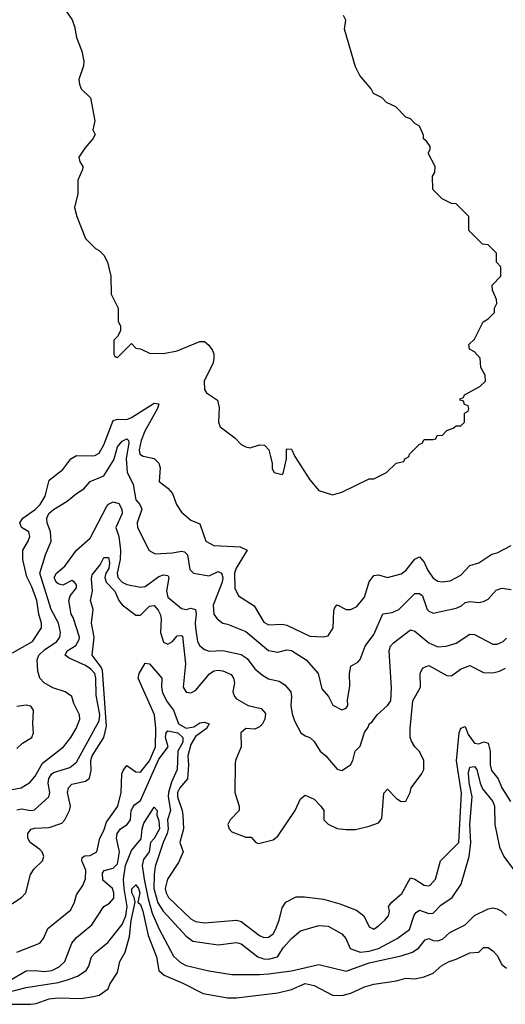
# Model space of a CAD drawing. Header units: inches. Extents: x 2348352 to 2479776, y 460422 to 613655.
# Tile 412 of 590: x 2410322 to 2412445, y 557602 to 561912. Entities that reach past the tile are written whole.
import ezdxf

# ---------------------------------------------------------------- set-up
doc = ezdxf.new("R2010")
doc.units = ezdxf.units.IN
doc.header["$MEASUREMENT"] = 0
doc.layers.add('C4515', color=7, linetype='Continuous')
doc.layers.add('C4516', color=7, linetype='Continuous')

msp = doc.modelspace()

# ---------------------------------------------------------------- linework, layer by layer
at = {"layer": 'C4515', "color": 4}
for points, elevation in [([(2410250, 558535.8), (2410328, 558550), (2410366.3, 558573.7), (2410390, 558601), (2410422.2, 558657.8), (2410513.2, 558730), (2410545.2, 558770), (2410569.2, 558810), (2410585.2, 558850), (2410584, 558870), (2410558.4, 558918.4), (2410549.4, 558950), (2410521.2, 558970), (2410467, 558987), (2410429.3, 559010), (2410409.4, 559030), (2410401, 559061), (2410398.7, 559110), (2410405.6, 559130), (2410430, 559154), (2410484.5, 559190), (2410496.9, 559210), (2410499.7, 559230), (2410491.3, 559270), (2410459.7, 559330), (2410409.7, 559490), (2410434, 559570), (2410459.5, 559630), (2410457, 559670), (2410442, 559710), (2410440.7, 559730), (2410449.6, 559750), (2410470, 559768.2), (2410530, 559804.9), (2410570, 559838.8), (2410602, 559858), (2410630, 559890.7), (2410690, 559915.8), (2410734.1, 559985.9), (2410738, 560000)], 92), ([(2410290, 559140.4), (2410378, 559190), (2410417, 559250), (2410417.6, 559270), (2410405.1, 559310), (2410396.9, 559370), (2410375.1, 559430), (2410353.4, 559473.4), (2410335.6, 559550), (2410335.1, 559590), (2410359.5, 559630), (2410366.6, 559650), (2410361.2, 559670), (2410329.2, 559690), (2410322.7, 559710), (2410336, 559730), (2410390, 559768.5), (2410411.5, 559790), (2410433.2, 559826.8), (2410450, 559896), (2410510, 559942.8), (2410545.1, 559990), (2410562.4, 560000)], 96), ([(2410788.7, 560000), (2410787, 559990), (2410792.1, 559932.1), (2410817.6, 559877.6), (2410830, 559811), (2410847.7, 559790), (2410856.3, 559770), (2410835.5, 559710), (2410836.3, 559690), (2410888, 559588), (2410914.4, 559574.4), (2410990, 559578), (2411030, 559585.5), (2411042.5, 559582.5), (2411054.9, 559570), (2411065.2, 559505.2), (2411082, 559490), (2411150, 559478), (2411190, 559497.3), (2411204.7, 559490), (2411210.3, 559470.3), (2411206.7, 559450), (2411167.7, 559350), (2411170.7, 559310.7), (2411184.7, 559290), (2411210, 559271), (2411230, 559266.8), (2411310, 559234), (2411410, 559150.6), (2411450, 559144), (2411490, 559154), (2411510, 559150.7), (2411574.8, 559110), (2411626.8, 559050), (2411643.5, 558983.5), (2411671.3, 558950), (2411691.6, 558911.6), (2411730, 558891.3), (2411750, 558898), (2411757.2, 558910), (2411755.5, 558935.5), (2411764.8, 558995.2), (2411763.7, 559050), (2411770, 559082), (2411800.4, 559099.6), (2411810, 559112), (2411832.7, 559170), (2411870, 559221), (2411910, 559311.3), (2411950, 559317.3), (2411979, 559330), (2412050, 559400.5), (2412070, 559400.7), (2412082.8, 559390), (2412104, 559330), (2412110, 559322.8), (2412130, 559314.8), (2412230, 559336.3), (2412253.8, 559346.2), (2412270, 559361), (2412290, 559366), (2412330, 559361), (2412350, 559366), (2412370, 559376), (2412405.6, 559414.4), (2412430, 559424), (2412470, 559417.3)], 92), ([(2410868.5, 560000), (2410910, 559990.7), (2410930, 559971.3), (2410936.3, 559950), (2410931.3, 559890), (2410970, 559861), (2410990, 559838), (2411006.8, 559790), (2411030, 559756), (2411070, 559721), (2411110, 559704.7), (2411136, 559630), (2411170, 559610.8), (2411285.1, 559605.1), (2411316, 559590), (2411268.4, 559511.6), (2411260.9, 559490), (2411263.1, 559423.1), (2411278.8, 559390), (2411347.1, 559347.1), (2411390, 559274.8), (2411410, 559264), (2411470, 559266), (2411490, 559261.6), (2411590, 559213.4), (2411649.4, 559210.6), (2411670, 559214.8), (2411691.8, 559250), (2411695.1, 559324.9), (2411700.1, 559339.9), (2411710, 559351), (2411750, 559330.8), (2411770, 559330.8), (2411796.6, 559343.4), (2411830, 559384.7), (2411850, 559451), (2411870, 559479.1), (2411890, 559482), (2411930, 559470.7), (2411990, 559486.8), (2412010, 559501), (2412050, 559550.8), (2412070, 559561), (2412090, 559538), (2412104.4, 559504.4), (2412130, 559467.3), (2412150, 559454.8), (2412168.9, 559451.1), (2412204.7, 559455.3), (2412250, 559480.7), (2412290, 559522.8), (2412330, 559534.8), (2412386.8, 559573.2), (2412410, 559578.8), (2412470, 559611)], 96), ([(2411418.7, 560000), (2411426, 559970), (2411426, 559946), (2411434, 559930), (2411470, 559922), (2411473.6, 559926.4), (2411488.7, 559990), (2411488.7, 560000)], 104), ([(2411524.6, 560000), (2411590, 559898), (2411630, 559852), (2411690, 559832), (2411730, 559844.7), (2411850, 559902), (2411870, 559902), (2411926, 559930), (2411968.4, 559971.6), (2412002, 559978), (2412006, 559990), (2412022, 559998), (2412022.7, 560000)], 104), ([(2410310, 558453.4), (2410330, 558458), (2410370, 558450.7), (2410386, 558454), (2410449.4, 558510), (2410454, 558530), (2410446.6, 558570), (2410449.8, 558590.2), (2410460.7, 558610), (2410470, 558617.6), (2410540.8, 558639.2), (2410570, 558662), (2410670, 558842.8), (2410672.1, 558870), (2410655.6, 558955.6), (2410655, 559030), (2410649.7, 559050), (2410632.8, 559070), (2410610, 559084.8), (2410538, 559118), (2410521.2, 559130), (2410529.4, 559150), (2410567.8, 559172.2), (2410581.2, 559198.8), (2410582.9, 559210), (2410555.6, 559295.6), (2410547.3, 559310), (2410536, 559370), (2410542, 559390), (2410570, 559424.7), (2410570, 559438), (2410562, 559450), (2410550, 559457.2), (2410510, 559437.2), (2410490, 559442.7), (2410481.2, 559450), (2410472.7, 559470), (2410482.7, 559490), (2410519.6, 559520.4), (2410569.6, 559590.4), (2410630, 559642.8), (2410700.7, 559779.3), (2410710, 559790.8), (2410730, 559802), (2410754.7, 559794.7), (2410768.4, 559770), (2410770.3, 559750.3), (2410742.4, 559690), (2410755.3, 559650), (2410762.6, 559590), (2410761.5, 559550), (2410748, 559490), (2410750.4, 559470), (2410770, 559450.4), (2410790, 559440.3), (2410850, 559427.7), (2410870, 559430.4), (2410930, 559474.4), (2410950, 559482.4), (2410970, 559478.8), (2410974, 559470), (2410964.2, 559410), (2410970, 559384), (2411030, 559334.8), (2411050, 559330.7), (2411070, 559336.3), (2411090.3, 559330.3), (2411094, 559310), (2411088.4, 559271.6), (2411090.3, 559250), (2411099.1, 559190), (2411110, 559171), (2411130, 559154.8), (2411150, 559147.7), (2411210.4, 559150.4), (2411290, 559133.4), (2411316.2, 559116.2), (2411350, 559070.8), (2411383.4, 559043.4), (2411410, 559026.8), (2411456.8, 559016.8), (2411481.4, 559001.4), (2411507.3, 558970), (2411510.6, 558950), (2411507.7, 558910), (2411513.7, 558873.7), (2411522.8, 558842.8), (2411551.1, 558791.1), (2411570, 558778), (2411590.8, 558770.8), (2411610, 558752), (2411636, 558710), (2411661, 558690), (2411710, 558631.3), (2411730, 558626), (2411768.7, 558650), (2411779, 558670), (2411789, 558710), (2411810, 558732), (2411830, 558792), (2411845.2, 558814.8), (2411849.5, 558830.5), (2411862, 558838), (2411885.2, 558870), (2411929.4, 558910), (2411944.5, 558930), (2411947.2, 558987.2), (2411937, 559150), (2411943.7, 559170), (2411955.6, 559184.4), (2412030, 559241), (2412050, 559236), (2412110, 559184.9), (2412150, 559167.7), (2412186, 559170), (2412230, 559182.8), (2412290, 559222.8), (2412310, 559220.7), (2412390, 559178.8), (2412410, 559178.8), (2412435.3, 559190), (2412450, 559204.7)], 88), ([(2410250, 558018), (2410329.2, 558070), (2410349.2, 558090), (2410369.7, 558170.3), (2410384.9, 558195.1), (2410420.9, 558230), (2410427.3, 558250), (2410419.5, 558270), (2410410, 558279.5), (2410367.3, 558310), (2410357.6, 558330), (2410357, 558350), (2410371.4, 558368.6), (2410386.2, 558373.8), (2410450, 558376), (2410505.4, 558394.6), (2410519.3, 558410), (2410539.3, 558450), (2410543.7, 558470), (2410531.5, 558530), (2410534.5, 558550), (2410550, 558565.5), (2410610, 558579.3), (2410627.3, 558592.7), (2410633.8, 558626.2), (2410632.6, 558670), (2410638.3, 558690), (2410690, 558770.6), (2410700.9, 558819.1), (2410683.6, 559063.6), (2410678, 559078), (2410638.7, 559130), (2410647.4, 559210), (2410636, 559270), (2410642.4, 559330), (2410631.8, 559370), (2410639.6, 559410), (2410635.1, 559464.9), (2410638, 559482), (2410673.8, 559526.2), (2410690, 559558), (2410710, 559558), (2410714.3, 559534.3), (2410711.4, 559510), (2410698.4, 559490), (2410694, 559470), (2410700.4, 559450), (2410738, 559410), (2410755.8, 559370), (2410770, 559350.5), (2410830, 559305.5), (2410850, 559306), (2410890, 559345.5), (2410910, 559347.7), (2410927.6, 559327.6), (2410935.6, 559310), (2410940.2, 559290), (2410937, 559230), (2410950, 559186.8), (2410970, 559179.1), (2410990, 559190.7), (2411010, 559215.5), (2411030, 559217.3), (2411033.4, 559213.4), (2411047.3, 559092.7), (2411037.1, 558990), (2411049, 558969), (2411070, 558966), (2411090, 558975.5), (2411151.5, 559048.5), (2411170, 559062), (2411190, 559065.5), (2411210, 559061.6), (2411245.8, 559045.8), (2411257.3, 559030), (2411260.7, 559010), (2411254, 558970), (2411260.7, 558950), (2411270, 558938.8), (2411321, 558910), (2411377, 558897), (2411395.9, 558875.9), (2411393, 558850), (2411383, 558830), (2411370, 558817), (2411350, 558807), (2411310, 558809.3), (2411288.2, 558790), (2411290.8, 558730), (2411266, 558670), (2411264.5, 558655.5), (2411262.8, 558530), (2411281, 558470), (2411281, 558450), (2411242, 558410), (2411231.3, 558390), (2411238, 558370), (2411250, 558358), (2411310, 558334), (2411334, 558334), (2411354, 558310), (2411366.4, 558306.4), (2411430, 558322.8), (2411450, 558338), (2411526, 558450), (2411550, 558502), (2411570, 558518), (2411610, 558501), (2411638, 558470), (2411651.3, 558450), (2411651.3, 558410), (2411670, 558391.3), (2411710, 558371.3), (2411750, 558366.8), (2411790, 558368), (2411850, 558381.6), (2411890, 558397.3), (2411904.5, 558415.5), (2411914, 558526), (2411930, 558544.7), (2411970, 558502.8), (2411990, 558490.8), (2412010, 558491.3), (2412029.2, 558530), (2412033.2, 558550), (2412079, 558610), (2412089, 558630), (2412089, 558670), (2412070, 558708.7), (2412050, 558728.7), (2412034.5, 558754.5), (2412029.3, 558770), (2412029.4, 558809.4), (2412041.2, 558930), (2412074.5, 558990), (2412072.3, 559050), (2412085.1, 559074.9), (2412110, 559084.9), (2412190, 559041.6), (2412210, 559040.7), (2412249, 559070), (2412290, 559085.5), (2412350, 559054.9), (2412390, 559053), (2412420.1, 559059.9), (2412445.8, 559074.2)], 84), ([(2410309.6, 557830.4), (2410409.5, 557870.5), (2410425.2, 557890), (2410445.4, 557934.6), (2410544.8, 558015.2), (2410561.2, 558050), (2410570, 558082), (2410597.2, 558122.8), (2410610, 558152), (2410611.3, 558190), (2410593.2, 558230), (2410594.6, 558245.4), (2410607.2, 558252.8), (2410630, 558254), (2410659, 558270), (2410671.6, 558330), (2410690, 558362.8), (2410701.1, 558398.9), (2410750.9, 558469.1), (2410764.8, 558530), (2410768.5, 558610), (2410774.2, 558625.8), (2410790, 558647.3), (2410830, 558620.5), (2410850, 558618), (2410890, 558668.5), (2410915.1, 558730), (2410917.1, 558810), (2410911.6, 558870), (2410840.5, 559030), (2410843.5, 559050), (2410870, 559095.5), (2410890, 559092), (2410943.1, 559030), (2410941.7, 558990), (2410946.1, 558966.1), (2410966.3, 558926.3), (2410994.7, 558890), (2411016, 558830), (2411050, 558811.5), (2411083.8, 558816.2), (2411110, 558834.6), (2411130, 558837.6), (2411150.5, 558830), (2411138, 558810), (2411090, 558775.1), (2411070, 558739.5), (2411057.3, 558690), (2411059.6, 558650), (2411054.9, 558590), (2411021.3, 558550), (2411012.2, 558530), (2411012, 558510), (2411032.6, 558450), (2411034.9, 558430), (2411037.6, 558370), (2411022.4, 558310), (2411036.3, 558270), (2411016.7, 558223.3), (2410968.2, 558150), (2410958.4, 558110), (2410962.4, 558090), (2410973, 558070), (2411070, 557975.8), (2411090, 557964.9), (2411130, 557958.4), (2411270.4, 557970.4), (2411290, 557965.5), (2411370, 557903), (2411390, 557895.5), (2411410, 557896.3), (2411429.6, 557910.4), (2411440.7, 557930), (2411456.2, 557970), (2411470, 558024.7), (2411485.2, 558050), (2411530, 558073), (2411567.3, 558072.7), (2411650, 558062.4), (2411722, 558042), (2411794.6, 558014.6), (2411826, 557990), (2411850, 557942), (2411870, 557932), (2411890, 557946), (2411919, 557970), (2411934, 557990), (2411939, 558010), (2411934, 558030), (2411948.7, 558050), (2411992.3, 558087.7), (2412030, 558156), (2412050, 558150.8), (2412090, 558124), (2412110, 558120.7), (2412115.9, 558124.1), (2412139.3, 558150), (2412161.2, 558230), (2412242, 558310), (2412253.3, 558526.7), (2412232.3, 558667.7), (2412243.6, 558790), (2412250, 558811.3), (2412270, 558818), (2412282.9, 558782.9), (2412310, 558744.9), (2412330, 558742), (2412350.7, 558750.7), (2412370, 558746), (2412378.9, 558710), (2412379.6, 558650), (2412385.1, 558625.1), (2412413.4, 558590), (2412430.5, 558550), (2412468.2, 558490)], 76), ([(2410310, 558722), (2410334.6, 558745.4), (2410375.3, 558770), (2410382, 558790), (2410379, 558830), (2410382, 558890), (2410370, 558908), (2410350, 558912.3), (2410310, 558906)], 96), ([(2410270, 557702.3), (2410350, 557748.4), (2410389.6, 557750.4), (2410430, 557745.3), (2410462, 557750), (2410493.9, 557766.1), (2410519.3, 557790), (2410549.6, 557870.4), (2410570, 557894.8), (2410637.2, 557950), (2410689.2, 558030), (2410714.5, 558045.5), (2410733.1, 558066.9), (2410733, 558090), (2410727, 558110), (2410686, 558146), (2410683.3, 558176.7), (2410691.5, 558188.5), (2410730, 558198), (2410750, 558217.3), (2410757.7, 558270), (2410745.6, 558330), (2410747.8, 558350), (2410762, 558370), (2410792, 558390), (2410805.6, 558410), (2410809.6, 558450), (2410815.9, 558464.1), (2410823.9, 558476.1), (2410850, 558494.8), (2410930, 558675.8), (2410971.1, 558728.9), (2410959.8, 558770), (2410962.4, 558790), (2410970, 558799.3), (2411013.4, 558790), (2411034.4, 558770), (2411035.6, 558750), (2411013.4, 558710), (2411010.2, 558630), (2410985.8, 558574.2), (2410972.6, 558530), (2410971, 558510), (2410980.9, 558450), (2410968.1, 558410), (2410970.3, 558370), (2410966.7, 558350), (2410948.9, 558310), (2410914.6, 558205.4), (2410909.1, 558170.9), (2410908.4, 558110), (2410925.9, 558045.9), (2410949.4, 558009.4), (2411050, 557900.7), (2411079.3, 557879.3), (2411190, 557862), (2411270, 557873), (2411290, 557867.7), (2411362.8, 557810), (2411390, 557801.3), (2411410, 557800.3), (2411449.6, 557810.4), (2411474.5, 557850), (2411510, 557890.7), (2411550, 557924), (2411630, 557946.8), (2411670, 557944), (2411730, 557910.8), (2411747.3, 557890), (2411766.9, 557846.9), (2411810, 557830.4), (2411850, 557834.3), (2411890, 557846.5), (2411972.3, 557890), (2412025.6, 557930), (2412047.1, 557992.9), (2412055.6, 558004.4), (2412070, 558014), (2412110, 557999.3), (2412130, 558002), (2412163.9, 558036.1), (2412213.2, 558070), (2412251.7, 558128.3), (2412286.6, 558250), (2412294.2, 558310), (2412289.8, 558390), (2412299.8, 558510), (2412287.1, 558572.9), (2412284, 558616), (2412290, 558641), (2412310, 558644), (2412320.5, 558630), (2412334.6, 558570), (2412345.2, 558545.2), (2412390, 558490.6), (2412398.4, 558470), (2412399.3, 558390), (2412419.1, 558290), (2412438.8, 558250), (2412490, 558181)], 72), ([(2410265.7, 557654.3), (2410350, 557676.5), (2410490, 557698.3), (2410531.1, 557708.9), (2410573.9, 557726.1), (2410612.3, 557750), (2410623.7, 557770), (2410636, 557810), (2410651.7, 557828.3), (2410707.6, 557872.4), (2410770, 557952.4), (2410785.7, 557990), (2410791.2, 558030), (2410778, 558110), (2410776, 558150), (2410784.2, 558210), (2410810, 558276.3), (2410853.3, 558326.7), (2410856.8, 558370), (2410864.2, 558395.8), (2410910, 558466), (2410922.8, 558450), (2410921.6, 558430), (2410930, 558406), (2410932.7, 558370), (2410910, 558327.8), (2410893.7, 558310), (2410888.4, 558270), (2410863.8, 558236.2), (2410858, 558210), (2410865.4, 558150), (2410883.7, 558063.7), (2410901.4, 558001.4), (2410930, 557934.8), (2410993.8, 557813.8), (2411024.9, 557784.9), (2411050, 557772.7), (2411148.5, 557748.5), (2411250, 557733.4), (2411370, 557732.2), (2411410, 557735.8), (2411510, 557748.8), (2411630, 557776), (2411750, 557747.3), (2411850, 557784.2), (2411990, 557814.4), (2412039, 557830), (2412066.6, 557850), (2412095.1, 557884.9), (2412110, 557890.5), (2412130, 557882), (2412150, 557880.7), (2412170, 557886.8), (2412202.9, 557917.1), (2412270, 557950.8), (2412310, 557990.7), (2412370, 558020.7), (2412390, 558024), (2412410, 558020.7), (2412430, 558010.8), (2412450, 557991)], 68), ([(2410276.9, 557603.1), (2410370, 557602.4), (2410394.5, 557605.5), (2410450, 557626), (2410490.4, 557630.4), (2410590, 557628.2), (2410644.1, 557635.9), (2410670, 557642.8), (2410709, 557670), (2410715.3, 557690), (2410750, 557742), (2410759.3, 557790), (2410782.9, 557830), (2410801.5, 557898.5), (2410809, 557969), (2410826.9, 558050), (2410823, 558070), (2410811.6, 558090), (2410811.8, 558108.2), (2410830, 558126), (2410841.1, 558110), (2410846.7, 558090), (2410838.8, 558050), (2410850, 558038.8), (2410859.7, 558010), (2410884.2, 557904.2), (2410919.6, 557810), (2410930.6, 557750), (2410954, 557730), (2411035.4, 557695.4), (2411124.7, 557650), (2411230.5, 557630.5), (2411270, 557630.6), (2411450, 557652.7), (2411510, 557667.7), (2411570, 557693), (2411610, 557684), (2411690, 557642.8), (2411730, 557640.7), (2411770, 557650.5), (2411830, 557679.3), (2411870, 557690.6), (2411970, 557705.5), (2412010, 557717.1), (2412050, 557714), (2412090, 557722.8), (2412130, 557738.8), (2412167.9, 557772.1), (2412199, 557790), (2412230, 557799.5), (2412290, 557827.3), (2412328.9, 557831.1), (2412350, 557851.3), (2412370, 557851.3), (2412390, 557836), (2412410, 557816), (2412430, 557776), (2412450, 557760.7)], 64)]:
    msp.add_lwpolyline(points, dxfattribs=dict(at, elevation=elevation))
at = {"layer": 'C4516', "color": 4}
for points, elevation in [([(2410524.7, 561950), (2410550.9, 561910.9), (2410562, 561882), (2410570, 561834), (2410593.7, 561773.7), (2410602.8, 561730), (2410601, 561710), (2410581, 561650), (2410582.8, 561630), (2410591.3, 561610), (2410631, 561570), (2410651, 561470), (2410642, 561430), (2410652, 561410), (2410642, 561390), (2410606, 561350), (2410581, 561310), (2410584.7, 561290), (2410598, 561270), (2410596.9, 561256.9), (2410576, 561210), (2410576, 561150), (2410561, 561090), (2410571, 561050), (2410610, 560954), (2410654, 560910), (2410670, 560902), (2410690, 560882), (2410706, 560850), (2410721, 560790), (2410722, 560710), (2410752, 560650), (2410752.7, 560592.7), (2410762, 560570), (2410762, 560550), (2410750, 560526), (2410734, 560510), (2410734, 560450), (2410738, 560438), (2410750, 560434), (2410810, 560494), (2410830, 560474), (2410850, 560472), (2410890, 560452), (2410950, 560450.8), (2411010, 560463), (2411110, 560502.8), (2411130, 560502.8), (2411148.1, 560488.1), (2411164.4, 560464.4), (2411170.8, 560450), (2411171, 560430), (2411168, 560410), (2411128, 560330), (2411130, 560294), (2411138.8, 560278.8), (2411186, 560246), (2411194.4, 560214.4), (2411190.9, 560150.9), (2411198, 560130), (2411262, 560082), (2411290, 560052), (2411310, 560042), (2411330, 560038), (2411370, 560051.3), (2411392, 560050), (2411411.3, 560030), (2411418.7, 560000)], 104), ([(2412022.7, 560000), (2412026, 560010), (2412070, 560054), (2412082, 560058), (2412090, 560074), (2412130, 560074), (2412142, 560078), (2412147.3, 560092.7), (2412170, 560094), (2412190, 560114), (2412216.4, 560123.6), (2412230, 560134), (2412250, 560134), (2412266, 560150), (2412266, 560190), (2412282, 560198), (2412286, 560210), (2412282, 560222), (2412267.3, 560227.3), (2412262, 560242), (2412247.3, 560247.3), (2412247.3, 560252.7), (2412262, 560258), (2412266, 560270), (2412334, 560306), (2412358, 560330), (2412356.4, 560356.4), (2412338, 560390), (2412335.3, 560430), (2412310, 560458), (2412288, 560470), (2412286, 560490), (2412310, 560514), (2412348, 560590), (2412370, 560602), (2412398, 560630), (2412398, 560650), (2412408, 560670), (2412407.3, 560687.3), (2412388.4, 560728.4), (2412388, 560750), (2412426, 560790), (2412426, 560830), (2412406, 560850), (2412406, 560890), (2412370, 560926), (2412346, 560930), (2412286, 560990), (2412286, 561050), (2412230, 561106), (2412210, 561108), (2412168.4, 561128.4), (2412128.4, 561168.4), (2412127.3, 561227.3), (2412136.4, 561243.6), (2412138, 561270), (2412108.4, 561328.4), (2412116.4, 561343.6), (2412116.4, 561356.4), (2412100.4, 561380.4), (2412088, 561390), (2412087.3, 561407.3), (2412070, 561446), (2412050, 561458), (2412030, 561478), (2412010, 561486), (2411966, 561530), (2411926, 561550), (2411906, 561570), (2411868.9, 561588.9), (2411858, 561610), (2411808.4, 561668.4), (2411790, 561706), (2411742, 561870), (2411748, 561910), (2411738, 561930)], 104), ([(2410562.4, 560000), (2410570, 560004.4), (2410637.5, 560002.5), (2410650, 560004), (2410670, 560014.8), (2410690, 560051.3), (2410730, 560157.3), (2410750, 560163), (2410790, 560162.4), (2410810, 560170.4), (2410910, 560233.7), (2410930.4, 560230), (2410923.8, 560210), (2410869.3, 560110.7), (2410853.1, 560070), (2410843.7, 560030), (2410847.7, 560010), (2410861.6, 560001.6), (2410868.5, 560000)], 96), ([(2410738, 560000), (2410750, 560042.8), (2410770, 560067.7), (2410790, 560077.3), (2410797.3, 560070), (2410798.3, 560058.3), (2410788.7, 560000)], 92), ([(2411488.7, 560000), (2411488.9, 560031.1), (2411490, 560034), (2411510, 560032), (2411522.8, 560002.8), (2411524.6, 560000)], 104)]:
    msp.add_lwpolyline(points, dxfattribs=dict(at, elevation=elevation))

doc.saveas('drawing.dxf')
